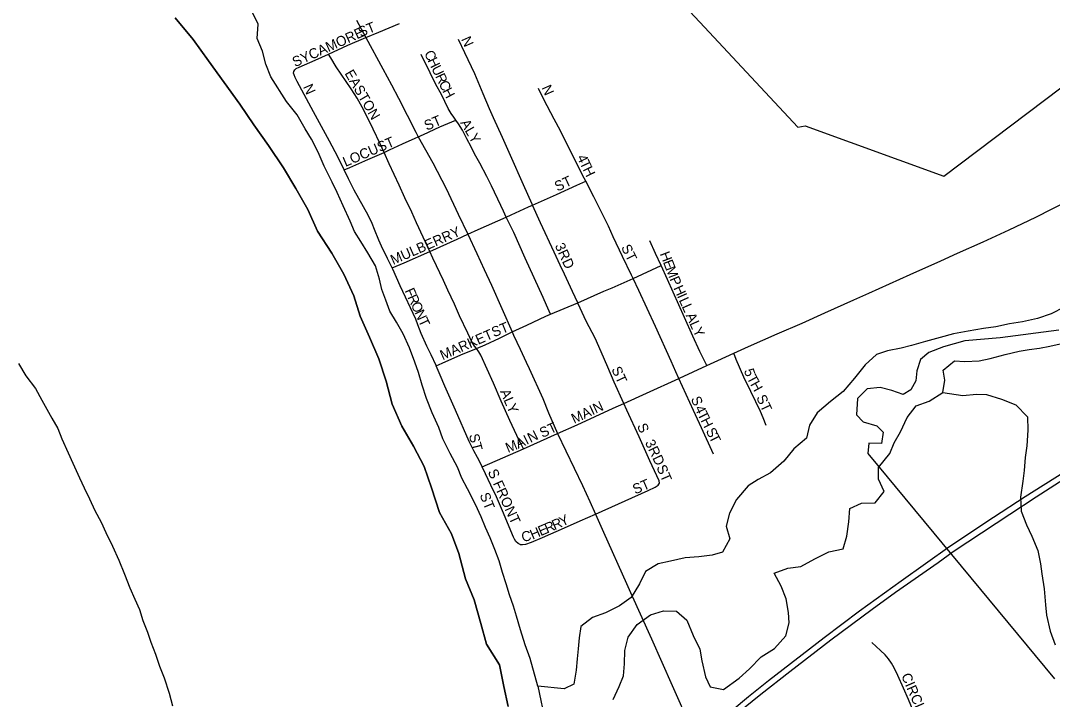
# Model space of a CAD drawing. Extents: x 1451455 to 1749751, y 218250 to 574981.
# Drawn here: x 1582136 to 1587275, y 273082 to 276465 of the extents above; entities that cross this region are included whole.
import ezdxf

# ---------------------------------------------------------------- set-up
doc = ezdxf.new("R2010")
doc.units = 0
for name, color, linetype in [('GM_X_City_Street', 7, 'Continuous'), ('GM_X_City_Street_Text', 7, 'Continuous'), ('GM_X_Corporation', 7, 'Continuous'), ('GM_X_County', 7, 'Continuous'), ('GM_X_Major_River', 7, 'Continuous'), ('GM_X_Minor_River', 7, 'Continuous'), ('GM_X_Township', 7, 'Continuous'), ('GM_X_US_Route', 7, 'Continuous')]:
    doc.layers.add(name, color=color, linetype=linetype)

msp = doc.modelspace()

# ---------------------------------------------------------------- linework, layer by layer
at = {"layer": 'GM_X_City_Street'}
for points in [[(1583855.8, 276380.8), (1583920.7, 276407.5), (1583972.1, 276429.5), (1584023.6, 276451.5)], [(1583669, 276298.8), (1583766.4, 276342.4), (1583855.8, 276380.8)], [(1584686.6, 275546), (1584684.9, 275549.8), (1584640.6, 275647.2), (1584575.5, 275793.1), (1584536.4, 275882.7), (1584492, 275980.8), (1584471.9, 276025.6), (1584439.9, 276101), (1584397.8, 276200.4), (1584349, 276303.9), (1584316.9, 276371.7)], [(1583501.2, 276220.1), (1583509.2, 276225.9), (1583523.9, 276233.7), (1583602.6, 276268.9), (1583669, 276298.8)], [(1583946.3, 275808.4), (1583927.7, 275850.3), (1583892.9, 275924.6), (1583846.3, 276018.7), (1583812.7, 276078.8), (1583782.9, 276126), (1583708.5, 276234.2), (1583681, 276279.2), (1583669, 276298.8)], [(1584304.1, 275969.3), (1584293.6, 275984.1), (1584280.9, 276001.9), (1584266.4, 276026.8), (1584232.1, 276096.2), (1584204.5, 276146.3), (1584176.3, 276204.9), (1584131.7, 276297.1)], [(1583747.2, 275721.2), (1583715.8, 275785.6), (1583675.5, 275864.3), (1583595.8, 276011.2), (1583513.4, 276162.3), (1583502.9, 276181.8), (1583498.1, 276194.4), (1583496, 276202.8), (1583497.6, 276212.2), (1583501.2, 276220.1)], [(1584951.3, 275665.4), (1584943.6, 275680.1), (1584880.2, 275805.1), (1584824.6, 275915.8), (1584793.5, 275973.3), (1584742.2, 276071.9), (1584715.2, 276127.7)], [(1585688, 274807.5), (1585761.2, 274840.8), (1585905.2, 274904.1), (1586028.4, 274957.5), (1586142.1, 275008.1), (1586285.5, 275073), (1586360.4, 275106.2), (1586566.3, 275199.1), (1586720, 275268.7), (1586802, 275306.3), (1586930.8, 275363.2), (1587059.2, 275422.4), (1587192.2, 275485.2), (1587355.9, 275568.6), (1587705.1, 275745.2), (1587856.2, 275821.6), (1588074.9, 275926.7), (1588147.9, 275963.9), (1588341.6, 276060.8), (1588385.2, 276081.5)], [(1584117.1, 275886.8), (1584142.2, 275898.2), (1584223.8, 275935.1), (1584304.1, 275969.3)], [(1584555.1, 275486), (1584541.1, 275515.3), (1584527.6, 275543.3), (1584482, 275641.6), (1584458.2, 275688.4), (1584423.9, 275755.4), (1584403.2, 275790.1), (1584393.4, 275807.9), (1584380.8, 275836), (1584359.5, 275876.5), (1584336.4, 275919.9), (1584317.2, 275950.5), (1584304.1, 275969.3)], [(1583946.3, 275808.4), (1583973.1, 275820.5), (1584038, 275851.4), (1584100.6, 275879.3), (1584117.1, 275886.8)], [(1583747.2, 275721.2), (1583775.4, 275733.6), (1583865.8, 275773.1), (1583946.3, 275808.4)], [(1584175.1, 275313.8), (1584108.4, 275457.5), (1584084.7, 275511.3), (1584050.5, 275582.1), (1584021.6, 275644.5), (1583971.5, 275751.5), (1583946.3, 275808.4)], [(1583987.4, 275232.4), (1583964.2, 275280), (1583933.3, 275341.7), (1583920, 275371.7), (1583899.2, 275423.5), (1583887.1, 275453.8), (1583867.4, 275494.9), (1583797.4, 275620.9), (1583769, 275676.5), (1583747.2, 275721.2)], [(1584686.6, 275546), (1584805, 275597.8), (1584906.6, 275644.7), (1584951.3, 275665.4)], [(1585186.9, 275179.8), (1585179.3, 275195.8), (1585134.5, 275290.1), (1585088.2, 275387.3), (1585064, 275440.9), (1585029.9, 275510.9), (1584991.8, 275587.4), (1584951.3, 275665.4)], [(1584555.1, 275486), (1584580.3, 275497.3), (1584666.6, 275536.9), (1584686.6, 275546)], [(1584911.1, 275059.3), (1584884.2, 275115.4), (1584844.4, 275201.7), (1584823.4, 275246.2), (1584793.5, 275311.7), (1584725.9, 275457.1), (1584686.6, 275546)], [(1584363.8, 275400.1), (1584415.8, 275423.5), (1584555.1, 275486)], [(1584776, 275001.7), (1584755.8, 275046.5), (1584738.4, 275085), (1584649.4, 275280.5), (1584592.2, 275408.4), (1584555.1, 275486)], [(1584175.1, 275313.8), (1584311.2, 275376.4), (1584363.8, 275400.1)], [(1585326.8, 275244.9), (1585299.2, 275305), (1585271, 275368)], [(1583987.4, 275232.4), (1584045.8, 275257.7), (1584175.1, 275313.8)], [(1584406.1, 274831.6), (1584397.5, 274843.3), (1584384.4, 274864.1), (1584363.4, 274907.3), (1584321.9, 274994.4), (1584296.8, 275051.5), (1584264.3, 275121.6), (1584242.5, 275169.2), (1584189.8, 275282.1), (1584175.1, 275313.8)], [(1585186.9, 275179.8), (1585326.8, 275244.9)], [(1585553.5, 274746.1), (1585519.2, 274816), (1585484.7, 274893.2), (1585443.7, 274985.5), (1585358.8, 275174.7), (1585326.8, 275244.9)], [(1584206.3, 274744.8), (1584205.9, 274745.8), (1584180.8, 274799), (1584159.1, 274843.2), (1584131.6, 274906.5), (1584114.9, 274949.3), (1584103.9, 274976.5), (1584027.4, 275143.3), (1583989.9, 275227), (1583987.4, 275232.4)], [(1584911.1, 275059.3), (1585040.6, 275116.4), (1585082.6, 275133.8), (1585186.9, 275179.8)], [(1585414.3, 274682.1), (1585400.2, 274714.2), (1585376.4, 274768.2), (1585297.7, 274941), (1585215.9, 275119.3), (1585186.9, 275179.8)], [(1584776, 275001.7), (1584911.1, 275059.3)], [(1585141.5, 274557), (1585092.5, 274663.6), (1585060.4, 274738.5), (1585028.1, 274813.8), (1584997.8, 274881.9), (1584953.6, 274967), (1584914, 275053.4), (1584911.1, 275059.3)], [(1584584.9, 274913.3), (1584657, 274948.1), (1584752.2, 274991.6), (1584776, 275001.7)], [(1584406.1, 274831.6), (1584449.5, 274850.1), (1584521.3, 274882.6), (1584584.9, 274913.3)], [(1584206.3, 274744.8), (1584236.5, 274758.1), (1584328.9, 274798.9), (1584406.1, 274831.6)], [(1584640.4, 274330.5), (1584628.7, 274354.7), (1584620.1, 274372.4), (1584573.6, 274472.8), (1584530.5, 274568.3), (1584491.1, 274658.3), (1584427.9, 274797.5), (1584418.6, 274814.8), (1584406.1, 274831.6)], [(1585553.5, 274746.1), (1585609, 274771.6), (1585688, 274807.5)], [(1585849.9, 274447.2), (1585834.1, 274485.9), (1585821.6, 274516.8), (1585773.4, 274617.4), (1585738.7, 274688.1), (1585701, 274776.7), (1585688, 274807.5)], [(1584435.3, 274241.9), (1584426.5, 274260), (1584412, 274288), (1584393.6, 274321.5), (1584370.1, 274367), (1584302.5, 274523.4), (1584269.4, 274598.4), (1584249.9, 274643.5), (1584225.8, 274697.4), (1584206.3, 274744.8)], [(1585414.3, 274682.1), (1585418.4, 274683.9), (1585553.5, 274746.1)], [(1585141.5, 274557), (1585253.8, 274608.8), (1585414.3, 274682.1)], [(1585587.7, 274304.6), (1585527.5, 274435.3), (1585487.6, 274521.3), (1585414.3, 274682.1)], [(1584809.5, 274407.4), (1584907.5, 274450.5), (1585088, 274533.2), (1585141.5, 274557)], [(1585316.6, 274171.1), (1585270.9, 274271.7), (1585216.8, 274391.4), (1585156.3, 274524.4), (1585141.5, 274557)], [(1584640.4, 274330.5), (1584809.5, 274407.4)], [(1584435.3, 274241.9), (1584640.4, 274330.5)], [(1584624.8, 273855), (1584614.6, 273859.4), (1584603.5, 273868.6), (1584596.2, 273880.2), (1584590.9, 273891.4), (1584535.9, 274021.6), (1584506.5, 274091), (1584478.9, 274150.4), (1584452, 274206.4), (1584435.3, 274241.9)], [(1584999.5, 274005.5), (1585261.3, 274122.9), (1585296.7, 274139.7), (1585311.2, 274149.3), (1585317.9, 274159.6), (1585316.6, 274171.1)], [(1584624.8, 273855), (1584635.5, 273854), (1584652.7, 273856), (1584680.6, 273865.3), (1584735, 273888.5), (1584845.6, 273937.7), (1584923.7, 273971.5), (1584999.5, 274005.5)], [(1586613.9, 272948.7), (1586558.5, 273080.9), (1586534.1, 273138.5), (1586505.1, 273200.9), (1586487.5, 273239.7), (1586474.4, 273262.3), (1586459.2, 273283.6), (1586442.2, 273303.5), (1586419.1, 273326.6), (1586375.8, 273366.1)]]:
    msp.add_lwpolyline(points, dxfattribs=at)
at = {"layer": 'GM_X_Corporation'}
for points in [[(1584953.2, 277063.8), (1585542.5, 276431.8), (1586007, 275933.7), (1586044.6, 275940.8), (1586734.6, 275690), (1587316.5, 276129.4), (1587551.4, 276355.3), (1588675.3, 276592.5)], [(1584564.7, 273046.8), (1584542.8, 273146.5), (1584521.5, 273255.2), (1584455.9, 273356.9), (1584429.1, 273460), (1584395.5, 273578.9), (1584351.4, 273683.4), (1584319.4, 273810), (1584282.3, 273907.7), (1584222, 274014.4), (1584183.5, 274136.4), (1584146.1, 274242.9), (1584093, 274343.5), (1584034.7, 274444.3), (1583987.6, 274553), (1583957.4, 274668.1), (1583919.8, 274779), (1583874.2, 274888.3), (1583827.9, 274991.4), (1583795.9, 275093.6), (1583746.8, 275201.8), (1583685.6, 275306.7), (1583615, 275415.9), (1583566.8, 275524.6), (1583507.4, 275627.7), (1583445.8, 275731.5), (1583370.3, 275843.4), (1583298.3, 275945.8), (1583228.3, 276048.7), (1583071.7, 276265.3), (1582995.7, 276371.6), (1582905.6, 276479.9)], [(1587307, 274922.1), (1587014.6, 274884.9), (1586838.4, 274869.4), (1586732.2, 274839.6), (1586660, 274811.7), (1586617.9, 274775.8), (1586599.7, 274719.7), (1586595.6, 274669.5), (1586569.4, 274625.5), (1586531.3, 274601.5), (1586475.3, 274621.8), (1586417.3, 274636), (1586353.2, 274630.2), (1586305, 274582.2), (1586298.8, 274500), (1586332.7, 274465.8), (1586400.7, 274445.5), (1586432.7, 274413.3), (1586424.5, 274357.2), (1586360.4, 274359.4), (1586356.3, 274307.3), (1587286.1, 273185.3)]]:
    msp.add_lwpolyline(points, dxfattribs=at)
at = {"layer": 'GM_X_County'}
msp.add_lwpolyline([(1582905.6, 276479.9), (1582995.7, 276371.6), (1583071.7, 276265.3), (1583228.3, 276048.7), (1583298.3, 275945.8), (1583370.3, 275843.4), (1583445.8, 275731.5), (1583507.4, 275627.7), (1583566.8, 275524.6), (1583615, 275415.9), (1583685.6, 275306.7), (1583746.8, 275201.8), (1583795.9, 275093.6), (1583827.9, 274991.4), (1583874.2, 274888.3), (1583919.8, 274779), (1583957.4, 274668.1), (1583987.6, 274553), (1584034.7, 274444.3), (1584093, 274343.5), (1584146.1, 274242.9), (1584183.5, 274136.4), (1584222, 274014.4), (1584282.3, 273907.7), (1584319.4, 273810), (1584351.4, 273683.4), (1584395.5, 273578.9), (1584429.1, 273460), (1584455.9, 273356.9), (1584521.5, 273255.2), (1584542.8, 273146.5), (1584564.7, 273046.8)], dxfattribs=at)
at = {"layer": 'GM_X_Major_River'}
msp.add_line((1584712.8, 273148.5), (1584794.7, 272760.5), dxfattribs=at)
for points in [[(1583459.7, 276062.1), (1583383.2, 276185.1), (1583358, 276247.5), (1583340.9, 276313.8), (1583313.7, 276376.3), (1583318.6, 276448.3), (1583285.5, 276514.9), (1583222.2, 276571.8), (1583180.8, 276622.5), (1583129.7, 276693.3), (1583084.6, 276758), (1583035.5, 276828.8), (1583004.1, 276879.3), (1582954.9, 276944), (1582897.9, 277018.9)], [(1584712.8, 273148.5), (1584674.3, 273285.2), (1584649, 273353.7), (1584625.8, 273428.1), (1584606.5, 273496.5), (1584591.1, 273546.8), (1584571.7, 273603.2), (1584554.2, 273657.5), (1584536.9, 273713.9), (1584519.5, 273772.2), (1584498.1, 273828.6), (1584474.7, 273887), (1584451.2, 273939.4), (1584429.8, 273991.8), (1584402.5, 274054.3), (1584361.3, 274130.9), (1584333.8, 274185.4), (1584312.4, 274239.8), (1584275.1, 274308.4), (1584239.9, 274381), (1584218.5, 274437.3), (1584185.3, 274509.9), (1584158, 274582.4), (1584136.8, 274648.8), (1584117.4, 274711.2), (1584100, 274763.5), (1584072.7, 274834), (1584041.5, 274904.5), (1584008.1, 274963), (1583974.7, 275017.6), (1583955.2, 275071.9), (1583935.8, 275124.3), (1583924.3, 275176.5), (1583903, 275243), (1583865.7, 275307.5), (1583830.3, 275364.1), (1583798.9, 275414.6), (1583777.4, 275465), (1583742.2, 275541.5), (1583712.9, 275608), (1583687.5, 275660.5), (1583648.3, 275739.1), (1583619, 275809.6), (1583585.7, 275874.2), (1583554.3, 275926.6), (1583513, 275995.3), (1583459.7, 276062.1)], [(1587334.1, 275037.8), (1587269.7, 275004.5), (1587201.4, 274981.2), (1587127.2, 274964), (1587061.1, 274954.7), (1586992.9, 274939.4), (1586932.8, 274930.1), (1586856.6, 274916.9), (1586782.5, 274903.7), (1586716.2, 274886.4), (1586644, 274865.2), (1586573.8, 274845.9), (1586521.6, 274832.5), (1586453.4, 274819.2), (1586399.2, 274801.8), (1586342.6, 274750.3), (1586289.9, 274682.7), (1586233.2, 274617.2), (1586170.6, 274567.7), (1586104, 274510.3), (1586065.3, 274448.6), (1586050.6, 274384.6), (1585988, 274331.2), (1585937.3, 274269.6), (1585870.7, 274212.2), (1585810.3, 274178.8), (1585759.9, 274147.3), (1585701.2, 274077.8), (1585666.4, 274010), (1585649.7, 273946), (1585669.1, 273881.6), (1585632.3, 273815.8), (1585580.2, 273800.4), (1585514.1, 273793.1), (1585446, 273787.9), (1585373.8, 273770.6), (1585311.6, 273757.3), (1585249.2, 273719.9), (1585218.5, 273658.1), (1585177.8, 273590.4), (1585119.3, 273548.9), (1585048.9, 273513.6), (1584984.6, 273490.3), (1584926.1, 273444.8), (1584917.5, 273388.8), (1584912.9, 273334.7), (1584908.4, 273284.6), (1584903.8, 273228.5), (1584891, 273158.5), (1584843, 273134.4), (1584712.8, 273148.5)], [(1585088.3, 273082.1), (1585117, 273145.9), (1585139.5, 273199.8), (1585144.2, 273259.9), (1585144.9, 273326.1), (1585161.6, 273392), (1585206.3, 273455.7), (1585272.9, 273503.1), (1585339.1, 273524.4), (1585403.1, 273521.7), (1585454.6, 273477), (1585485.8, 273400.4), (1585519.1, 273331.9), (1585528.5, 273273.6), (1585547.6, 273195.2), (1585571.1, 273144.8), (1585637, 273132), (1585715.6, 273187.3), (1585766.1, 273234.8), (1585824.8, 273294.3), (1585891.3, 273335.7), (1585948, 273399.2), (1585964.7, 273463.2), (1585961.2, 273515.4), (1585950, 273583.7), (1585924.6, 273646.1), (1585889.3, 273710.7), (1585957.6, 273736), (1586021.7, 273745.3), (1586092.2, 273782.6), (1586162.6, 273817.9), (1586232.7, 273833.1), (1586251.4, 273895.1), (1586262.2, 273967.1), (1586266.9, 274033.3), (1586325.2, 274060.7), (1586393.3, 274061.9), (1586437.9, 274117.6), (1586408.5, 274180), (1586409.2, 274238.2), (1586465.9, 274307.7), (1586486.5, 274361.6), (1586519.1, 274415.4), (1586551.9, 274487.2), (1586596.5, 274544.9), (1586660.8, 274568.2), (1586729.3, 274611.6), (1586740, 274673.6), (1586730.5, 274723.8), (1586787, 274769.3), (1586839, 274766.7), (1586911.1, 274769.9), (1586965.2, 274781.3), (1587039.4, 274800.5), (1587109.7, 274817.8), (1587159.8, 274825.3), (1587211.8, 274832.7), (1587262, 274842.1), (1587314.1, 274853.6)], [(1582125.2, 274755.7), (1582162.5, 274695.1), (1582209.9, 274632.4), (1582241.2, 274573.9), (1582292.3, 274483.1), (1582321.8, 274432.6), (1582341.2, 274380.3), (1582372.5, 274311.7), (1582395.9, 274259.3), (1582429.2, 274186.8), (1582452.6, 274136.4), (1582480.1, 274081.9), (1582505.4, 274023.5), (1582536.8, 273965), (1582560.3, 273914.6), (1582593.6, 273846), (1582624.8, 273775.5), (1582654.1, 273707), (1582679.4, 273638.5), (1582704.8, 273582.1), (1582728.2, 273529.7), (1582745.6, 273475.4), (1582769, 273417), (1582784.5, 273366.7), (1582807.9, 273308.2), (1582827.2, 273247.9), (1582850.6, 273189.5), (1582875.8, 273113), (1582893.1, 273050.6)]]:
    msp.add_lwpolyline(points, dxfattribs=at)
at = {"layer": 'GM_X_Minor_River'}
msp.add_lwpolyline([(1586729.3, 274611.9), (1586829.3, 274596), (1586897.5, 274603), (1586947.6, 274602.3), (1587021.3, 274579.2), (1587092.9, 274550.1), (1587152.1, 274491), (1587153.2, 274424.8), (1587148, 274346.7), (1587139.2, 274288.6), (1587134.2, 274222.5), (1587127.5, 274170.5), (1587116.3, 274090.4), (1587119.3, 274020.1), (1587146.3, 273951.5), (1587173.5, 273895), (1587202.5, 273824.3), (1587215.6, 273758), (1587222.8, 273707.7), (1587233.8, 273633.3), (1587240.6, 273553), (1587245.9, 273502.8), (1587264.7, 273422.3), (1587289.8, 273353.7)], dxfattribs=at)
at = {"layer": 'GM_X_Township'}
msp.add_lwpolyline([(1584564.7, 273046.8), (1584542.8, 273146.5), (1584521.5, 273255.2), (1584455.9, 273356.9), (1584429.1, 273460), (1584395.5, 273578.9), (1584351.4, 273683.4), (1584319.4, 273810), (1584282.3, 273907.7), (1584222, 274014.4), (1584183.5, 274136.4), (1584146.1, 274242.9), (1584093, 274343.5), (1584034.7, 274444.3), (1583987.6, 274553), (1583957.4, 274668.1), (1583919.8, 274779), (1583874.2, 274888.3), (1583827.9, 274991.4), (1583795.9, 275093.6), (1583746.8, 275201.8), (1583685.6, 275306.7), (1583615, 275415.9), (1583566.8, 275524.6), (1583507.4, 275627.7), (1583445.8, 275731.5), (1583370.3, 275843.4), (1583298.3, 275945.8), (1583228.3, 276048.7), (1583071.7, 276265.3), (1582995.7, 276371.6), (1582905.6, 276479.9)], dxfattribs=at)
at = {"layer": 'GM_X_US_Route'}
for points in [[(1583808.6, 276467.5), (1583855.8, 276380.8), (1583940.3, 276225.6), (1583983.4, 276145.4), (1584018.4, 276079.2), (1584105, 275908.6), (1584117.1, 275886.8), (1584189.4, 275755.8), (1584255, 275628.6), (1584316.1, 275501.4), (1584363.8, 275400.1), (1584408.8, 275304.5), (1584445.2, 275224.2), (1584481.1, 275147.4), (1584584.9, 274913.3), (1584591.7, 274898.1), (1584625, 274827.1), (1584654.2, 274762.9), (1584669.2, 274730.6), (1584737.2, 274582), (1584765.6, 274510.2), (1584809.5, 274407.4), (1584934.4, 274148.4), (1584971.6, 274068.5), (1584999.5, 274005.5), (1585039, 273916), (1585154.2, 273659.2), (1585174.2, 273614.4), (1585278.4, 273384.7), (1585381.9, 273150.8), (1585473.4, 272946.1)], [(1585504.6, 272877.3), (1585529.2, 272899.4), (1585556.6, 272923.5), (1585573.2, 272939), (1585608.2, 272969), (1585761.4, 273097.1), (1585861.1, 273177.1), (1586139.2, 273391), (1586314.8, 273523), (1586522, 273672.9), (1586764.2, 273845.5), (1586981.3, 273989.8), (1587140.4, 274094.1), (1587331.9, 274214.9)], [(1586781.4, 273819.1), (1586994.6, 273960.3), (1587063.3, 274005.1), (1587194.8, 274091.5), (1587357.8, 274195.9)], [(1585514.6, 272855.2), (1585536.8, 272874.1), (1585598.2, 272926.8), (1585822.3, 273108.3), (1585966.9, 273221.2), (1586172.1, 273379), (1586377.2, 273531.6), (1586494, 273616.2), (1586705.9, 273764.9), (1586781.4, 273819.1)]]:
    msp.add_lwpolyline(points, dxfattribs=at)

# ---------------------------------------------------------------- texts
at = {"layer": 'GM_X_City_Street_Text'}
for s, rotation, p in [('SYCAMORE', 24.2608, (1583503.1, 276232.8)), ('ST', 21.8008, (1583829.2, 276382.5)), ('N', 293.9614, (1584329.6, 276373.2)), ('C', 295.669, (1584144.8, 276303.1)), ('H', 295.6682, (1584161.9, 276267.4)), ('EASTON', 300.2557, (1583748.4, 276202.6)), ('U', 295.6682, (1584181, 276227.7)), ('R', 295.669, (1584200, 276188)), ('C', 295.669, (1584217.2, 276152.4)), ('N', 293.9614, (1583542, 276135.6)), ('H', 297.8675, (1584235.3, 276114.8)), ('N', 293.9614, (1584730, 276131.2)), ('ST', 23.1972, (1584158.9, 275916.1)), ('ALY', 299.9832, (1584324.7, 275956.3)), ('LOCUST', 23.1986, (1583754.1, 275735.7)), ('4', 295.605, (1584905.9, 275783.9)), ('T', 295.615, (1584919.2, 275756.1)), ('H', 296.0461, (1584934.6, 275724)), ('ST', 25.0177, (1584809.9, 275612.4)), ('MULBERRY', 23.5868, (1583991.7, 275247.2)), ('3RD', 294.6228, (1584796, 275343.7)), ('ST', 296.5651, (1585125.9, 275335.2)), ('H', 290.943, (1585319.3, 275303.3)), ('E', 290.9478, (1585335, 275262.2)), ('M', 290.944, (1585347.6, 275229.3)), ('P', 293.2162, (1585367.3, 275178)), ('F', 294.1483, (1584048, 275119.2)), ('H', 294.1833, (1585386.8, 275132.7)), ('R', 294.145, (1584062.4, 275087.1)), ('I', 294.16, (1585404.8, 275092.6)), ('L', 294.1682, (1585413.8, 275072.5)), ('O', 294.1493, (1584078.6, 275051)), ('L', 294.1701, (1585428.2, 275040.4)), ('N', 294.15, (1584096.6, 275010.8)), ('T', 295.0769, (1584115, 274969.9)), ('A', 294.1722, (1585448.1, 274996.2)), ('ST', 21.8014, (1584493.6, 274886.5)), ('L', 294.1636, (1585466.1, 274956.1)), ('Y', 297.2224, (1585481.8, 274921.3)), ('MARKET', 23.5753, (1584238.2, 274772.1)), ('ST', 295.0163, (1585077.6, 274727.8)), ('5', 289.02, (1585738.3, 274721.3)), ('T', 297.9998, (1585751.7, 274684.5)), ('H', 298.9928, (1585768.6, 274652.6)), ('A', 292.1281, (1584523.4, 274617.2)), ('L', 293.4616, (1584540.5, 274575.3)), ('S', 291.2028, (1585473.8, 274581.9)), ('ST', 295.0163, (1585799.2, 274587)), ('Y', 293.9303, (1584554.7, 274542.6)), ('MAIN', 25.2006, (1584893.4, 274455.1)), ('4', 294.3043, (1585492.7, 274534.2)), ('T', 296.432, (1585506.2, 274504.3)), ('H', 296.5674, (1585521.9, 274472.6)), ('N', 26.5499, (1584676.1, 274359.7)), ('ST', 25.0177, (1584735.1, 274384.7)), ('S', 293.2005, (1585205.3, 274445.9)), ('S', 296.5559, (1585547.5, 274421.5)), ('ST', 284.2888, (1584368.6, 274399.6)), ('M', 22.4643, (1584563.9, 274310.1)), ('A', 24.0751, (1584614.1, 274330.9)), ('I', 26.4726, (1584656.3, 274349.8)), ('3RD', 295.5596, (1585244.7, 274362.7)), ('T', 296.5668, (1585563.3, 274390)), ('S FRONT', 294.3642, (1584461.8, 274216.9)), ('ST', 293.2005, (1585302.1, 274239.1)), ('ST', 23.1972, (1585197.3, 274103.3)), ('ST', 291.8039, (1584421.5, 274101.4)), ('Y', 25.6723, (1584833.3, 273941.9)), ('E', 23.4354, (1584726.5, 273895.3)), ('R', 23.425, (1584758.7, 273909.3)), ('R', 23.6517, (1584795.3, 273925.2)), ('C', 11.0956, (1584636, 273866.7)), ('H', 23.5086, (1584686.1, 273877.8)), ('CIRCLE', 293.5, (1586521, 273200.6))]:
    msp.add_text(s, height=50, rotation=rotation, dxfattribs=at).set_placement(p)

doc.saveas('drawing.dxf')
